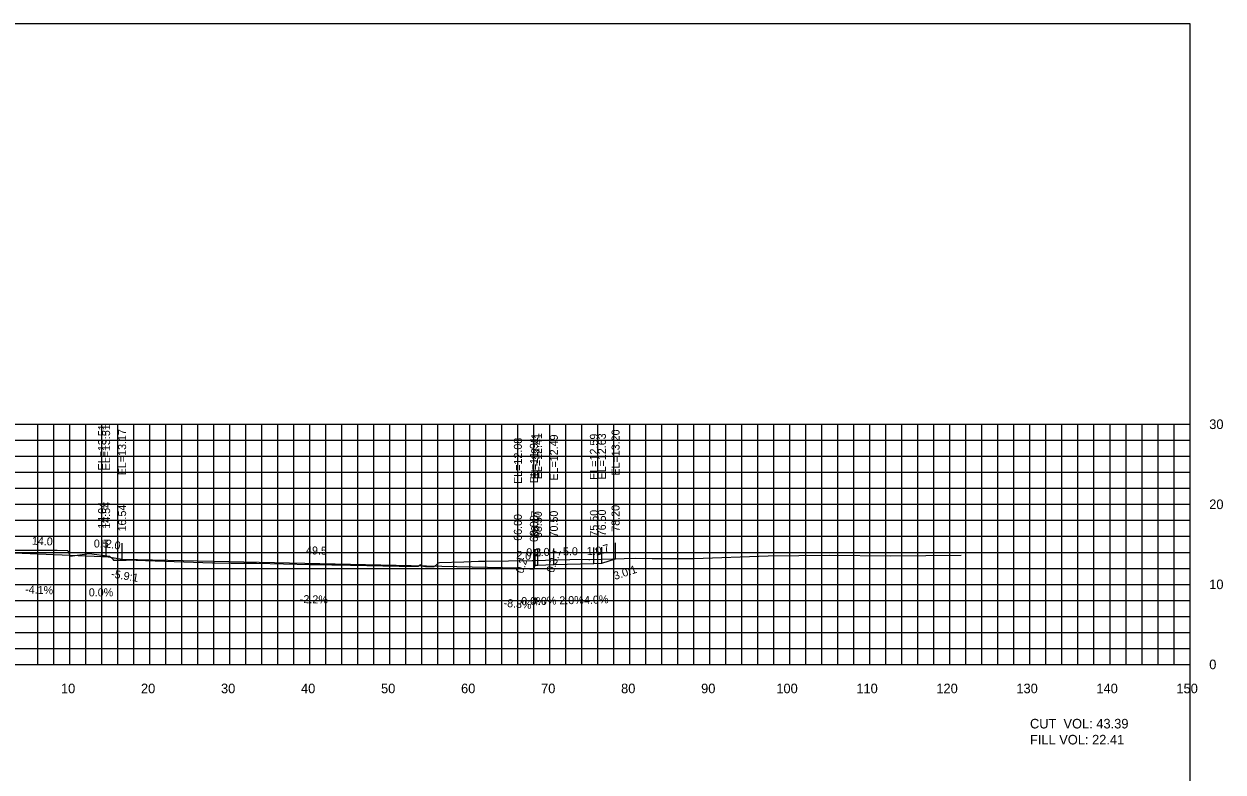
# Model space of a CAD drawing. Extents: x 1797419 to 1809236, y 248759 to 251512.
# Drawn here: x 1802295.3 to 1802445.1, y 250513.8 to 250607.3 of the extents above; entities that cross this region are included whole.
import ezdxf

# ---------------------------------------------------------------- set-up
doc = ezdxf.new("R2010")
doc.units = 0
for name, color, linetype in [('10', 7, 'Continuous'), ('3', 7, 'Continuous'), ('31', 7, 'Continuous'), ('4', 7, 'Continuous'), ('60', 7, 'Continuous'), ('ANNO-TXT', 7, 'Continuous'), ('CL-CNST', 7, 'Continuous'), ('Level 62', 7, 'Continuous'), ('M-ROADS', 7, 'Continuous')]:
    doc.layers.add(name, color=color, linetype=linetype)

msp = doc.modelspace()

# ---------------------------------------------------------------- linework, layer by layer
for p, q in [((1802305.04, 250540.76), (1802305.04, 250542.76)), ((1802305.54, 250540.76), (1802305.54, 250542.76)), ((1802307.54, 250540.42), (1802307.54, 250542.42)), ((1802369.21, 250540.46), (1802369.21, 250542.46)), ((1802357, 250539.33), (1802357, 250541.33)), ((1802359, 250539.17), (1802359, 250541.17)), ((1802359.17, 250539.67), (1802359.17, 250541.67)), ((1802359.5, 250539.67), (1802359.5, 250541.67)), ((1802361.5, 250539.75), (1802361.5, 250541.75)), ((1802366.5, 250539.85), (1802366.5, 250541.85)), ((1802367.5, 250539.89), (1802367.5, 250541.89))]:
    msp.add_line(p, q)
msp.add_lwpolyline([(1802141, 250417.26), (1802441, 250417.26), (1802441, 250607.26), (1802141, 250607.26)], close=True)
at = {"layer": '60'}
for p, q in [((1802441, 250527.26), (1802441, 250557.26)), ((1802441.06, 250557.26), (1802441, 250557.26)), ((1802441.06, 250547.26), (1802441, 250547.26)), ((1802441.06, 250537.26), (1802441, 250537.26)), ((1802141, 250527.26), (1802441, 250527.26)), ((1802301, 250527.2), (1802301, 250527.26)), ((1802311, 250527.2), (1802311, 250527.26)), ((1802321, 250527.2), (1802321, 250527.26)), ((1802331, 250527.2), (1802331, 250527.26)), ((1802341, 250527.2), (1802341, 250527.26)), ((1802351, 250527.2), (1802351, 250527.26)), ((1802361, 250527.2), (1802361, 250527.26)), ((1802371, 250527.2), (1802371, 250527.26)), ((1802381, 250527.2), (1802381, 250527.26)), ((1802391, 250527.2), (1802391, 250527.26)), ((1802401, 250527.2), (1802401, 250527.26)), ((1802411, 250527.2), (1802411, 250527.26)), ((1802421, 250527.2), (1802421, 250527.26)), ((1802431, 250527.2), (1802431, 250527.26)), ((1802441, 250527.2), (1802441, 250527.26)), ((1802441.06, 250527.26), (1802441, 250527.26))]:
    msp.add_line(p, q, dxfattribs=at)
at = {"layer": 'CL-CNST'}
msp.add_lwpolyline([(1802223.62, 250540.49), (1802224.5, 250540.19), (1802225.5, 250540.15), (1802232.5, 250540.01), (1802234.5, 250539.93), (1802234.83, 250539.93), (1802235, 250539.43), (1802237, 250539.6), (1802273.59, 250540.4), (1802275.59, 250540.74), (1802276.09, 250540.74), (1802291, 250541.34), (1802305.04, 250540.76), (1802305.54, 250540.76), (1802307.54, 250540.42), (1802357, 250539.33), (1802359, 250539.17), (1802359.17, 250539.67), (1802359.5, 250539.67), (1802361.5, 250539.75), (1802366.5, 250539.85), (1802367.5, 250539.89), (1802369.21, 250540.46)], dxfattribs=at)
at = {"layer": 'Level 62'}
for p, q in [((1802141, 250557.26), (1802441, 250557.26)), ((1802297, 250527.26), (1802297, 250557.26)), ((1802299, 250527.26), (1802299, 250557.26)), ((1802301, 250527.26), (1802301, 250557.26)), ((1802303, 250527.26), (1802303, 250557.26)), ((1802305, 250527.26), (1802305, 250557.26)), ((1802307, 250527.26), (1802307, 250557.26)), ((1802309, 250527.26), (1802309, 250557.26)), ((1802311, 250527.26), (1802311, 250557.26)), ((1802313, 250527.26), (1802313, 250557.26)), ((1802315, 250527.26), (1802315, 250557.26)), ((1802317, 250527.26), (1802317, 250557.26)), ((1802319, 250527.26), (1802319, 250557.26)), ((1802321, 250527.26), (1802321, 250557.26)), ((1802323, 250527.26), (1802323, 250557.26)), ((1802325, 250527.26), (1802325, 250557.26)), ((1802327, 250527.26), (1802327, 250557.26)), ((1802329, 250527.26), (1802329, 250557.26)), ((1802331, 250527.26), (1802331, 250557.26)), ((1802333, 250527.26), (1802333, 250557.26)), ((1802335, 250527.26), (1802335, 250557.26)), ((1802337, 250527.26), (1802337, 250557.26)), ((1802339, 250527.26), (1802339, 250557.26)), ((1802341, 250527.26), (1802341, 250557.26)), ((1802343, 250527.26), (1802343, 250557.26)), ((1802345, 250527.26), (1802345, 250557.26)), ((1802347, 250527.26), (1802347, 250557.26)), ((1802349, 250527.26), (1802349, 250557.26)), ((1802351, 250527.26), (1802351, 250557.26)), ((1802353, 250527.26), (1802353, 250557.26)), ((1802355, 250527.26), (1802355, 250557.26)), ((1802357, 250527.26), (1802357, 250557.26)), ((1802359, 250527.26), (1802359, 250557.26)), ((1802361, 250527.26), (1802361, 250557.26)), ((1802363, 250527.26), (1802363, 250557.26)), ((1802365, 250527.26), (1802365, 250557.26)), ((1802367, 250527.26), (1802367, 250557.26)), ((1802369, 250527.26), (1802369, 250557.26)), ((1802371, 250527.26), (1802371, 250557.26)), ((1802373, 250527.26), (1802373, 250557.26)), ((1802375, 250527.26), (1802375, 250557.26)), ((1802377, 250527.26), (1802377, 250557.26)), ((1802379, 250527.26), (1802379, 250557.26)), ((1802381, 250527.26), (1802381, 250557.26)), ((1802383, 250527.26), (1802383, 250557.26)), ((1802385, 250527.26), (1802385, 250557.26)), ((1802387, 250527.26), (1802387, 250557.26)), ((1802389, 250527.26), (1802389, 250557.26)), ((1802391, 250527.26), (1802391, 250557.26)), ((1802393, 250527.26), (1802393, 250557.26)), ((1802395, 250527.26), (1802395, 250557.26)), ((1802397, 250527.26), (1802397, 250557.26)), ((1802399, 250527.26), (1802399, 250557.26)), ((1802401, 250527.26), (1802401, 250557.26)), ((1802403, 250527.26), (1802403, 250557.26)), ((1802405, 250527.26), (1802405, 250557.26)), ((1802407, 250527.26), (1802407, 250557.26)), ((1802409, 250527.26), (1802409, 250557.26)), ((1802411, 250527.26), (1802411, 250557.26)), ((1802413, 250527.26), (1802413, 250557.26)), ((1802415, 250527.26), (1802415, 250557.26)), ((1802417, 250527.26), (1802417, 250557.26)), ((1802419, 250527.26), (1802419, 250557.26)), ((1802421, 250527.26), (1802421, 250557.26)), ((1802423, 250527.26), (1802423, 250557.26)), ((1802425, 250527.26), (1802425, 250557.26)), ((1802427, 250527.26), (1802427, 250557.26)), ((1802429, 250527.26), (1802429, 250557.26)), ((1802431, 250527.26), (1802431, 250557.26)), ((1802433, 250527.26), (1802433, 250557.26)), ((1802435, 250527.26), (1802435, 250557.26)), ((1802437, 250527.26), (1802437, 250557.26)), ((1802439, 250527.26), (1802439, 250557.26)), ((1802441, 250527.26), (1802441, 250557.26)), ((1802141, 250555.26), (1802441, 250555.26)), ((1802141, 250553.26), (1802441, 250553.26)), ((1802141, 250551.26), (1802441, 250551.26)), ((1802141, 250549.26), (1802441, 250549.26)), ((1802141, 250547.26), (1802441, 250547.26)), ((1802141, 250545.26), (1802441, 250545.26)), ((1802141, 250543.26), (1802441, 250543.26)), ((1802141, 250541.26), (1802441, 250541.26)), ((1802141, 250539.26), (1802441, 250539.26)), ((1802141, 250537.26), (1802441, 250537.26)), ((1802141, 250535.26), (1802441, 250535.26)), ((1802141, 250533.26), (1802441, 250533.26)), ((1802141, 250531.26), (1802441, 250531.26)), ((1802141, 250529.26), (1802441, 250529.26)), ((1802141, 250527.26), (1802441, 250527.26))]:
    msp.add_line(p, q, dxfattribs=at)
at = {"layer": 'M-ROADS'}
msp.add_lwpolyline([(1802293.61, 250541.53), (1802296.32, 250541.54), (1802299.43, 250541.54), (1802300.75, 250541.51), (1802301.06, 250540.77), (1802303.43, 250541.1), (1802305.98, 250540.77), (1802306.33, 250540.43), (1802306.48, 250540.3), (1802306.51, 250540.29), (1802306.52, 250540.27), (1802306.53, 250540.29), (1802306.6, 250540.27), (1802308.03, 250540.3), (1802308.11, 250540.32), (1802318.82, 250539.95), (1802318.9, 250539.94), (1802319.15, 250539.93), (1802321.19, 250539.9), (1802324.34, 250539.89), (1802331.08, 250539.73), (1802331.88, 250539.73), (1802331.89, 250539.73), (1802331.97, 250539.73), (1802332.35, 250539.73), (1802332.75, 250539.73), (1802333.76, 250539.7), (1802334.11, 250539.7), (1802334.14, 250539.7), (1802334.46, 250539.68), (1802336.07, 250539.65), (1802342.18, 250539.52), (1802344.05, 250539.55), (1802344.6, 250539.55), (1802344.67, 250539.61), (1802344.85, 250539.74), (1802344.94, 250539.59), (1802345.44, 250539.5), (1802346.26, 250539.5), (1802346.48, 250539.48), (1802346.54, 250539.49), (1802346.56, 250539.55), (1802346.57, 250539.5), (1802346.95, 250539.83), (1802347.02, 250539.86), (1802347.03, 250539.96), (1802347.22, 250539.99), (1802350.24, 250540.07), (1802352.1, 250540.14), (1802352.88, 250540.15), (1802358.77, 250540.24), (1802358.81, 250540.25), (1802358.83, 250540.24), (1802358.85, 250540.25), (1802358.85, 250540.25), (1802358.91, 250540.24), (1802358.91, 250540.25), (1802358.91, 250540.25), (1802358.93, 250540.25), (1802365.02, 250540.4), (1802365.87, 250540.38), (1802366.01, 250540.35), (1802371.72, 250540.54), (1802373.77, 250540.49), (1802373.81, 250540.49), (1802376.14, 250540.49), (1802378.07, 250540.49), (1802379.01, 250540.5), (1802388.3, 250540.83), (1802395.94, 250540.9), (1802403.55, 250540.81), (1802412.41, 250540.9)], dxfattribs=at)

# ---------------------------------------------------------------- texts
for s, rotation, p in [('0.3:1', 71.5647, (1802361.46, 250538.63)), ('3.0:1', 18.4349, (1802369.14, 250537.8)), ('-5.9:1', 350.352, (1802306.12, 250538.13))]:
    msp.add_text(s, height=1, rotation=rotation).set_placement(p)
at = {"layer": '10'}
for s, p in [('10', (1802299.9, 250523.66)), ('20', (1802309.9, 250523.66)), ('30', (1802319.9, 250523.66)), ('40', (1802329.9, 250523.66)), ('50', (1802339.9, 250523.66)), ('60', (1802349.9, 250523.66)), ('70', (1802359.9, 250523.66)), ('80', (1802369.9, 250523.66)), ('90', (1802379.9, 250523.66)), ('100', (1802389.3, 250523.66)), ('110', (1802399.3, 250523.66)), ('120', (1802409.3, 250523.66)), ('130', (1802419.3, 250523.66)), ('140', (1802429.3, 250523.66)), ('150', (1802439.3, 250523.66))]:
    msp.add_text(s, height=1.2, dxfattribs=at).set_placement(p)
at = {"layer": '3'}
for s, p in [('EL=13.51', (1802305.54, 250551.49)), ('EL=13.51', (1802306.04, 250551.49)), ('EL=13.17', (1802308.04, 250550.89)), ('EL=12.41', (1802359.67, 250550.39)), ('EL=12.41', (1802360, 250550.39)), ('EL=12.49', (1802362, 250550.22)), ('EL=12.59', (1802367, 250550.32)), ('EL=12.63', (1802368, 250550.36)), ('EL=13.20', (1802369.71, 250550.85)), ('EL=12.08', (1802357.5, 250549.81)), ('EL=11.91', (1802359.5, 250549.89)), ('14.04', (1802305.54, 250544.21)), ('14.54', (1802306.04, 250544.21)), ('16.54', (1802308.04, 250543.87)), ('78.20', (1802369.71, 250543.83)), ('66.00', (1802357.5, 250542.7)), ('68.00', (1802359.5, 250542.54)), ('68.17', (1802359.67, 250543.12)), ('68.50', (1802360, 250543.04)), ('70.50', (1802362, 250543.12)), ('75.50', (1802367, 250543.22)), ('76.50', (1802368, 250543.26))]:
    msp.add_text(s, height=1, rotation=90, dxfattribs=at).set_placement(p)
at = {"layer": '31'}
for s, p in [('30', (1802443.4, 250556.66)), ('20', (1802443.4, 250546.66)), ('10', (1802443.4, 250536.66)), ('0', (1802443.4, 250526.66))]:
    msp.add_text(s, height=1.2, dxfattribs=at).set_placement(p)
at = {"layer": '4'}
for s, rotation, p in [('14.0', 357.6455, (1802296.25, 250542.22)), ('2.0', 350.352, (1802305.42, 250541.9)), ('1.7', 18.4349, (1802366.79, 250540.81)), ('49.5', 358.7397, (1802330.52, 250541.02)), ('2.0', 355.2364, (1802356.77, 250540.46)), ('2.0', 2.2906, (1802359.13, 250540.75)), ('5.0', 1.1458, (1802362.65, 250540.87)), ('1.0', 2.2906, (1802365.63, 250540.91)), ('0.2', 71.5647, (1802357.64, 250538.55)), ('-4.1%', 357.6455, (1802295.41, 250536.15)), ('-2.2%', 358.7397, (1802329.75, 250534.93)), ('-8.3%', 355.2364, (1802355.19, 250534.47)), ('4.0%', 2.2906, (1802358.79, 250534.63)), ('2.0%', 1.1458, (1802362.19, 250534.76)), ('4.0%', 2.2906, (1802365.29, 250534.79))]:
    msp.add_text(s, height=1, rotation=rotation, dxfattribs=at).set_placement(p)
for s, p in [('0.5', (1802304.01, 250541.86)), ('0.3', (1802358.05, 250540.77)), ('0.0%', (1802303.38, 250535.76)), ('0.0%', (1802357.42, 250534.67))]:
    msp.add_text(s, height=1, dxfattribs=at).set_placement(p)
at = {"layer": 'ANNO-TXT'}
for s, p in [('CUT  VOL: 43.39', (1802421, 250519.26)), ('FILL VOL: 22.41', (1802421, 250517.26))]:
    msp.add_text(s, height=1.2, dxfattribs=at).set_placement(p)

doc.saveas('drawing.dxf')
